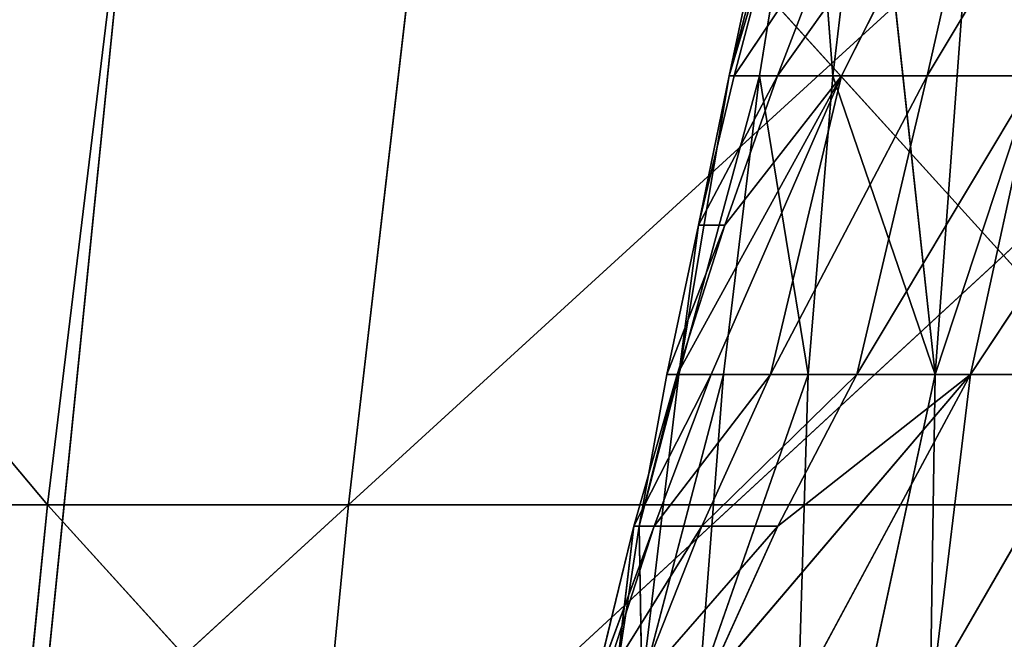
# Model space of a CAD drawing. Extents: x 204 to 284, y 75 to 194.
# Tile 539 of 656: x 235.563 to 236.717, y 131.496 to 132.222. Entities that reach past the tile are written whole.
import ezdxf

# ---------------------------------------------------------------- set-up
doc = ezdxf.new("R2010")
doc.units = 0
doc.header["$LTSCALE"] = 25.4
doc.layers.get('0').update_dxf_attribs({"color": 13, "linetype": 'CONTINUOUS'})

# ---------------------------------------------------------------- blocks, each defined once
blk = doc.blocks.new('BRAZOS-6948-8057_STL_1')
at = {"color": 9}
for p, q in [((33.6491, 57.3693, 113.3336), (31.6854, 59.7118, 111.5213)), ((33.6491, 57.3693, 113.3336), (31.6854, 59.7118, 111.5213)), ((33.9337, 59.7118, 112.1435), (33.6491, 57.3693, 113.3336)), ((33.9337, 59.7118, 112.1435), (33.6491, 57.3693, 113.3336)), ((34.2737, 59.7118, 47.7771), (34.0017, 57.3693, 46.584)), ((34.0017, 57.3693, 46.584), (36.565, 59.7118, 47.3391)), ((34.2737, 59.7118, 47.7771), (34.0017, 57.3693, 46.584)), ((34.0017, 57.3693, 46.584), (36.565, 59.7118, 47.3391)), ((35.7581, 56.5704, 116.3577), (33.5237, 59.0363, 114.7508)), ((35.7581, 56.5704, 116.3577), (33.5237, 59.0363, 114.7508)), ((33.5873, 56.5704, 44.0594), (36.2582, 59.0363, 44.7237)), ((33.5873, 56.5704, 44.0594), (36.2582, 59.0363, 44.7237)), ((33.5873, 56.5704, 44.0594), (33.8373, 59.0363, 45.1777)), ((33.5873, 56.5704, 44.0594), (33.8373, 59.0363, 45.1777)), ((33.6491, 57.3693, 113.3336), (31.3176, 57.3693, 112.6883)), ((33.6491, 57.3693, 113.3336), (31.3176, 57.3693, 112.6883)), ((31.3563, 54.9473, 46.1925), (34.0017, 57.3693, 46.584)), ((31.3563, 54.9473, 46.1925), (34.0017, 57.3693, 46.584)), ((31.6636, 57.3693, 47.2047), (34.0017, 57.3693, 46.584)), ((31.6636, 57.3693, 47.2047), (34.0017, 57.3693, 46.584)), ((33.6491, 57.3693, 113.3336), (33.4031, 54.9473, 114.3624)), ((33.6491, 57.3693, 113.3336), (33.4031, 54.9473, 114.3624)), ((36.0203, 57.3693, 113.8128), (33.6491, 57.3693, 113.3336)), ((36.0203, 57.3693, 113.8128), (33.6491, 57.3693, 113.3336)), ((35.8474, 54.9473, 114.8565), (33.6491, 57.3693, 113.3336)), ((35.8474, 54.9473, 114.8565), (33.6491, 57.3693, 113.3336)), ((34.0017, 57.3693, 46.584), (33.7666, 54.9473, 45.5527)), ((34.0017, 57.3693, 46.584), (33.7666, 54.9473, 45.5527)), ((34.0017, 57.3693, 46.584), (36.3778, 57.3693, 46.1299)), ((34.0017, 57.3693, 46.584), (36.3778, 57.3693, 46.1299))]:
    blk.add_line(p, q, dxfattribs=at)
at = {"color": 7}
for p, q in [((34.4477, 57.8721, 82.1936), (34.5249, 58.2334, 82.2489)), ((34.5415, 58.2334, 82.5397), (34.4477, 57.8721, 82.1936)), ((34.5415, 58.2334, 82.5397), (34.4477, 57.8721, 82.1936)), ((34.4477, 57.8721, 82.1936), (34.5249, 58.2334, 82.2489)), ((34.5415, 58.2334, 82.5397), (34.4833, 57.8721, 82.4888)), ((34.5415, 58.2334, 82.5397), (34.4833, 57.8721, 82.4888)), ((34.5046, 57.8721, 81.3943), (34.7614, 58.2334, 80.9692)), ((34.5046, 57.8721, 81.3943), (34.7614, 58.2334, 80.9692)), ((34.5415, 58.2334, 82.5397), (34.5694, 57.8721, 82.7948)), ((34.5415, 58.2334, 82.5397), (34.5694, 57.8721, 82.7948)), ((34.5694, 57.8721, 82.7948), (34.6124, 58.2334, 82.8431)), ((34.5694, 57.8721, 82.7948), (34.6124, 58.2334, 82.8431)), ((34.7614, 58.2334, 80.9692), (34.5795, 57.8721, 80.8659)), ((34.7614, 58.2334, 80.9692), (34.5795, 57.8721, 80.8659)), ((34.6124, 58.2334, 82.8431), (34.6891, 57.522, 83.06)), ((34.6124, 58.2334, 82.8431), (34.6891, 57.522, 83.06)), ((34.8961, 58.2334, 80.4627), (34.6798, 57.8721, 80.338)), ((34.6798, 57.8721, 80.338), (34.7614, 58.2334, 80.9692)), ((34.6798, 57.8721, 80.338), (34.7614, 58.2334, 80.9692)), ((34.8961, 58.2334, 80.4627), (34.6798, 57.8721, 80.338)), ((34.7415, 58.2334, 83.1413), (34.6891, 57.522, 83.06)), ((34.6891, 57.522, 83.06), (34.9235, 58.2334, 83.4166)), ((34.7415, 58.2334, 83.1413), (34.6891, 57.522, 83.06)), ((34.6891, 57.522, 83.06), (34.9235, 58.2334, 83.4166)), ((34.5005, 58.05, 81.9502), (34.4477, 57.8721, 82.1936)), ((34.5005, 58.05, 81.9502), (34.4477, 57.8721, 82.1936)), ((34.5005, 58.05, 81.9502), (34.4536, 57.8721, 81.9209)), ((34.5728, 58.05, 81.433), (34.4536, 57.8721, 81.9209)), ((34.5005, 58.05, 81.9502), (34.4536, 57.8721, 81.9209)), ((34.5728, 58.05, 81.433), (34.4536, 57.8721, 81.9209)), ((34.5046, 57.8721, 81.3943), (34.5728, 58.05, 81.433)), ((34.5046, 57.8721, 81.3943), (34.5728, 58.05, 81.433)), ((34.3867, 57.522, 81.3319), (34.5795, 57.8721, 80.8659)), ((34.3867, 57.522, 81.3319), (34.5795, 57.8721, 80.8659)), ((34.3887, 57.522, 82.1537), (34.4477, 57.8721, 82.1936)), ((34.4833, 57.8721, 82.4888), (34.3887, 57.522, 82.1537)), ((34.4833, 57.8721, 82.4888), (34.3887, 57.522, 82.1537)), ((34.3887, 57.522, 82.1537), (34.4477, 57.8721, 82.1936)), ((34.4536, 57.8721, 81.9209), (34.4118, 57.697, 81.8958)), ((34.4118, 57.697, 81.8958), (34.4477, 57.8721, 82.1936)), ((34.4118, 57.697, 81.8958), (34.4477, 57.8721, 82.1936)), ((34.5046, 57.8721, 81.3943), (34.4118, 57.697, 81.8958)), ((34.4536, 57.8721, 81.9209), (34.4118, 57.697, 81.8958)), ((34.5046, 57.8721, 81.3943), (34.4118, 57.697, 81.8958)), ((34.5795, 57.8721, 80.8659), (34.4266, 57.522, 80.7859)), ((34.5795, 57.8721, 80.8659), (34.4266, 57.522, 80.7859)), ((34.4833, 57.8721, 82.4888), (34.4412, 57.522, 82.4519)), ((34.4833, 57.8721, 82.4888), (34.4412, 57.522, 82.4519)), ((34.4427, 57.697, 81.3608), (34.5795, 57.8721, 80.8659)), ((34.4427, 57.697, 81.3608), (34.5795, 57.8721, 80.8659)), ((34.4427, 57.697, 81.3608), (34.5046, 57.8721, 81.3943)), ((34.4427, 57.697, 81.3608), (34.5046, 57.8721, 81.3943)), ((34.4536, 57.8721, 81.9209), (34.4477, 57.8721, 82.1936)), ((34.4536, 57.8721, 81.9209), (34.4477, 57.8721, 82.1936)), ((34.4833, 57.8721, 82.4888), (34.4477, 57.8721, 82.1936)), ((34.4833, 57.8721, 82.4888), (34.4477, 57.8721, 82.1936)), ((34.5046, 57.8721, 81.3943), (34.4536, 57.8721, 81.9209)), ((34.5046, 57.8721, 81.3943), (34.4536, 57.8721, 81.9209)), ((34.4833, 57.8721, 82.4888), (34.5694, 57.8721, 82.7948)), ((34.4833, 57.8721, 82.4888), (34.5694, 57.8721, 82.7948)), ((34.4833, 57.8721, 82.4888), (34.5403, 57.522, 82.7587)), ((34.4833, 57.8721, 82.4888), (34.5403, 57.522, 82.7587)), ((34.6798, 57.8721, 80.338), (34.4964, 57.522, 80.2395)), ((34.4964, 57.522, 80.2395), (34.5795, 57.8721, 80.8659)), ((34.4964, 57.522, 80.2395), (34.5795, 57.8721, 80.8659)), ((34.6798, 57.8721, 80.338), (34.4964, 57.522, 80.2395)), ((34.5795, 57.8721, 80.8659), (34.5046, 57.8721, 81.3943)), ((34.5795, 57.8721, 80.8659), (34.5046, 57.8721, 81.3943)), ((34.5694, 57.8721, 82.7948), (34.5403, 57.522, 82.7587)), ((34.5694, 57.8721, 82.7948), (34.5403, 57.522, 82.7587)), ((34.5694, 57.8721, 82.7948), (34.6891, 57.522, 83.06)), ((34.5694, 57.8721, 82.7948), (34.6891, 57.522, 83.06)), ((34.6798, 57.8721, 80.338), (34.5795, 57.8721, 80.8659)), ((34.6798, 57.8721, 80.338), (34.5795, 57.8721, 80.8659)), ((34.5974, 57.522, 79.6958), (34.8069, 57.8721, 79.8131)), ((34.5974, 57.522, 79.6958), (34.8069, 57.8721, 79.8131)), ((34.5974, 57.522, 79.6958), (34.6798, 57.8721, 80.338)), ((34.5974, 57.522, 79.6958), (34.6798, 57.8721, 80.338)), ((34.8069, 57.8721, 79.8131), (34.6798, 57.8721, 80.338)), ((34.8069, 57.8721, 79.8131), (34.6798, 57.8721, 80.338)), ((34.9618, 57.8721, 79.2938), (34.7307, 57.522, 79.1578)), ((34.7307, 57.522, 79.1578), (34.8069, 57.8721, 79.8131)), ((34.7307, 57.522, 79.1578), (34.8069, 57.8721, 79.8131)), ((34.9618, 57.8721, 79.2938), (34.7307, 57.522, 79.1578)), ((34.4118, 57.697, 81.8958), (34.3748, 57.522, 81.8748)), ((34.4427, 57.697, 81.3608), (34.3748, 57.522, 81.8748)), ((34.4118, 57.697, 81.8958), (34.3748, 57.522, 81.8748)), ((34.4427, 57.697, 81.3608), (34.3748, 57.522, 81.8748)), ((34.3867, 57.522, 81.3319), (34.4427, 57.697, 81.3608)), ((34.3867, 57.522, 81.3319), (34.4427, 57.697, 81.3608)), ((34.4118, 57.697, 81.8958), (34.3887, 57.522, 82.1537)), ((34.4118, 57.697, 81.8958), (34.3887, 57.522, 82.1537)), ((34.4427, 57.697, 81.3608), (34.4118, 57.697, 81.8958)), ((34.4427, 57.697, 81.3608), (34.4118, 57.697, 81.8958)), ((34.3361, 57.3444, 81.3075), (34.3867, 57.522, 81.3319)), ((34.4266, 57.522, 80.7859), (34.3361, 57.3444, 81.3075)), ((34.3361, 57.3444, 81.3075), (34.3867, 57.522, 81.3319)), ((34.4266, 57.522, 80.7859), (34.3361, 57.3444, 81.3075)), ((34.3748, 57.522, 81.8748), (34.3422, 57.3444, 81.8574)), ((34.3422, 57.3444, 81.8574), (34.3887, 57.522, 82.1537)), ((34.3422, 57.3444, 81.8574), (34.3887, 57.522, 82.1537)), ((34.3867, 57.522, 81.3319), (34.3422, 57.3444, 81.8574)), ((34.3748, 57.522, 81.8748), (34.3422, 57.3444, 81.8574)), ((34.3867, 57.522, 81.3319), (34.3422, 57.3444, 81.8574)), ((34.3456, 57.1573, 82.1274), (34.3887, 57.522, 82.1537)), ((34.4412, 57.522, 82.4519), (34.3456, 57.1573, 82.1274)), ((34.4412, 57.522, 82.4519), (34.3456, 57.1573, 82.1274)), ((34.3456, 57.1573, 82.1274), (34.3887, 57.522, 82.1537)), ((34.4964, 57.522, 80.2395), (34.36, 57.3444, 80.7537)), ((34.36, 57.3444, 80.7537), (34.4266, 57.522, 80.7859)), ((34.36, 57.3444, 80.7537), (34.4266, 57.522, 80.7859)), ((34.4964, 57.522, 80.2395), (34.36, 57.3444, 80.7537)), ((34.3748, 57.522, 81.8748), (34.3887, 57.522, 82.1537)), ((34.3748, 57.522, 81.8748), (34.3887, 57.522, 82.1537)), ((34.3867, 57.522, 81.3319), (34.3748, 57.522, 81.8748)), ((34.3867, 57.522, 81.3319), (34.3748, 57.522, 81.8748)), ((34.3867, 57.522, 81.3319), (34.4266, 57.522, 80.7859)), ((34.3867, 57.522, 81.3319), (34.4266, 57.522, 80.7859)), ((34.4412, 57.522, 82.4519), (34.3887, 57.522, 82.1537)), ((34.4412, 57.522, 82.4519), (34.3887, 57.522, 82.1537)), ((34.4412, 57.522, 82.4519), (34.413, 57.1573, 82.4271)), ((34.413, 57.1573, 82.4271), (34.5403, 57.522, 82.7587)), ((34.413, 57.1573, 82.4271), (34.5403, 57.522, 82.7587)), ((34.4412, 57.522, 82.4519), (34.413, 57.1573, 82.4271)), ((34.4158, 57.3444, 80.1991), (34.5974, 57.522, 79.6958)), ((34.4158, 57.3444, 80.1991), (34.5974, 57.522, 79.6958)), ((34.4158, 57.3444, 80.1991), (34.4964, 57.522, 80.2395)), ((34.4158, 57.3444, 80.1991), (34.4964, 57.522, 80.2395)), ((34.7307, 57.522, 79.1578), (34.4202, 57.1573, 79.604)), ((34.7307, 57.522, 79.1578), (34.4202, 57.1573, 79.604)), ((34.4964, 57.522, 80.2395), (34.4266, 57.522, 80.7859)), ((34.4964, 57.522, 80.2395), (34.4266, 57.522, 80.7859)), ((34.4412, 57.522, 82.4519), (34.5403, 57.522, 82.7587)), ((34.4412, 57.522, 82.4519), (34.5403, 57.522, 82.7587)), ((34.5974, 57.522, 79.6958), (34.4964, 57.522, 80.2395)), ((34.5974, 57.522, 79.6958), (34.4964, 57.522, 80.2395)), ((34.505, 57.3444, 79.6469), (34.7307, 57.522, 79.1578)), ((34.505, 57.3444, 79.6469), (34.7307, 57.522, 79.1578)), ((34.505, 57.3444, 79.6469), (34.5974, 57.522, 79.6958)), ((34.505, 57.3444, 79.6469), (34.5974, 57.522, 79.6958)), ((34.5403, 57.522, 82.7587), (34.5162, 56.719, 82.718)), ((34.5162, 56.719, 82.718), (34.6891, 57.522, 83.06)), ((34.5403, 57.522, 82.7587), (34.5162, 56.719, 82.718)), ((34.5162, 56.719, 82.718), (34.6891, 57.522, 83.06)), ((34.7307, 57.522, 79.1578), (34.5347, 57.1573, 79.0496)), ((34.7307, 57.522, 79.1578), (34.5347, 57.1573, 79.0496)), ((34.6891, 57.522, 83.06), (34.5403, 57.522, 82.7587)), ((34.6891, 57.522, 83.06), (34.5403, 57.522, 82.7587)), ((34.7307, 57.522, 79.1578), (34.5974, 57.522, 79.6958)), ((34.7307, 57.522, 79.1578), (34.5974, 57.522, 79.6958)), ((34.6891, 57.522, 83.06), (34.6771, 56.719, 83.0171)), ((34.6891, 57.522, 83.06), (34.6771, 56.719, 83.0171)), ((34.8972, 57.522, 78.6287), (34.6865, 57.1573, 78.5043)), ((34.6865, 57.1573, 78.5043), (34.7307, 57.522, 79.1578)), ((34.6865, 57.1573, 78.5043), (34.7307, 57.522, 79.1578)), ((34.8972, 57.522, 78.6287), (34.6865, 57.1573, 78.5043)), ((34.6891, 57.522, 83.06), (34.8833, 57.522, 83.3416)), ((34.6891, 57.522, 83.06), (34.8833, 57.522, 83.3416)), ((34.8972, 57.522, 78.6287), (34.7307, 57.522, 79.1578)), ((34.8972, 57.522, 78.6287), (34.7307, 57.522, 79.1578)), ((34.36, 57.3444, 80.7537), (34.2907, 57.1573, 81.2873)), ((34.2907, 57.1573, 81.2873), (34.3361, 57.3444, 81.3075)), ((34.2907, 57.1573, 81.2873), (34.3361, 57.3444, 81.3075)), ((34.36, 57.3444, 80.7537), (34.2907, 57.1573, 81.2873)), ((34.2995, 57.1573, 80.7263), (34.4158, 57.3444, 80.1991)), ((34.2995, 57.1573, 80.7263), (34.4158, 57.3444, 80.1991)), ((34.2995, 57.1573, 80.7263), (34.36, 57.3444, 80.7537)), ((34.2995, 57.1573, 80.7263), (34.36, 57.3444, 80.7537)), ((34.3422, 57.3444, 81.8574), (34.3139, 57.1573, 81.8436)), ((34.3361, 57.3444, 81.3075), (34.3139, 57.1573, 81.8436)), ((34.3422, 57.3444, 81.8574), (34.3139, 57.1573, 81.8436)), ((34.3361, 57.3444, 81.3075), (34.3139, 57.1573, 81.8436)), ((34.3361, 57.3444, 81.3075), (34.3422, 57.3444, 81.8574)), ((34.3361, 57.3444, 81.3075), (34.3422, 57.3444, 81.8574)), ((34.36, 57.3444, 80.7537), (34.3361, 57.3444, 81.3075)), ((34.36, 57.3444, 80.7537), (34.3361, 57.3444, 81.3075)), ((34.3421, 57.1573, 80.1641), (34.505, 57.3444, 79.6469)), ((34.3421, 57.1573, 80.1641), (34.505, 57.3444, 79.6469)), ((34.3421, 57.1573, 80.1641), (34.4158, 57.3444, 80.1991)), ((34.3421, 57.1573, 80.1641), (34.4158, 57.3444, 80.1991)), ((34.3422, 57.3444, 81.8574), (34.3456, 57.1573, 82.1274)), ((34.3422, 57.3444, 81.8574), (34.3456, 57.1573, 82.1274)), ((34.4158, 57.3444, 80.1991), (34.36, 57.3444, 80.7537)), ((34.4158, 57.3444, 80.1991), (34.36, 57.3444, 80.7537)), ((34.505, 57.3444, 79.6469), (34.4158, 57.3444, 80.1991)), ((34.505, 57.3444, 79.6469), (34.4158, 57.3444, 80.1991)), ((34.505, 57.3444, 79.6469), (34.4202, 57.1573, 79.604)), ((34.505, 57.3444, 79.6469), (34.4202, 57.1573, 79.604))]:
    blk.add_line(p, q, dxfattribs=at)
at = {"color": 9}
mesh = blk.add_polyface(dxfattribs=at)
corners = [(33.6491, 57.3693, 113.3336), (31.3176, 57.3693, 112.6883), (31.6854, 59.7118, 111.5213)]
mesh.append_faces([[corners[k] for k in face] for face in [(0, 1, 2)]], dxfattribs={"color": 9})
mesh = blk.add_polyface(dxfattribs=at)
corners = [(34.2737, 59.7118, 47.7771), (32.0191, 59.7118, 48.3755), (31.6636, 57.3693, 47.2047)]
mesh.append_faces([[corners[k] for k in face] for face in [(0, 1, 2)]], dxfattribs={"color": 9})
mesh = blk.add_polyface(dxfattribs=at)
corners = [(34.2737, 59.7118, 47.7771), (31.6636, 57.3693, 47.2047), (34.0017, 57.3693, 46.584)]
mesh.append_faces([[corners[k] for k in face] for face in [(0, 1, 2)]], dxfattribs={"color": 9})
mesh = blk.add_polyface(dxfattribs=at)
corners = [(33.9337, 59.7118, 112.1435), (33.6491, 57.3693, 113.3336), (31.6854, 59.7118, 111.5213)]
mesh.append_faces([[corners[k] for k in face] for face in [(0, 1, 2)]], dxfattribs={"color": 9})
mesh = blk.add_polyface(dxfattribs=at)
corners = [(36.0203, 57.3693, 113.8128), (33.6491, 57.3693, 113.3336), (33.9337, 59.7118, 112.1435)]
mesh.append_faces([[corners[k] for k in face] for face in [(0, 1, 2)]], dxfattribs={"color": 9})
mesh = blk.add_polyface(dxfattribs=at)
corners = [(36.2202, 59.7118, 112.6057), (36.0203, 57.3693, 113.8128), (33.9337, 59.7118, 112.1435)]
mesh.append_faces([[corners[k] for k in face] for face in [(0, 1, 2)]], dxfattribs={"color": 9})
mesh = blk.add_polyface(dxfattribs=at)
corners = [(36.565, 59.7118, 47.3391), (34.2737, 59.7118, 47.7771), (34.0017, 57.3693, 46.584)]
mesh.append_faces([[corners[k] for k in face] for face in [(0, 1, 2)]], dxfattribs={"color": 9})
mesh = blk.add_polyface(dxfattribs=at)
corners = [(36.565, 59.7118, 47.3391), (34.0017, 57.3693, 46.584), (36.3778, 57.3693, 46.1299)]
mesh.append_faces([[corners[k] for k in face] for face in [(0, 1, 2)]], dxfattribs={"color": 9})
mesh = blk.add_polyface(dxfattribs=at)
corners = [(33.8373, 59.0363, 45.1777), (33.5873, 56.5704, 44.0594), (31.1269, 56.5704, 44.6993)]
mesh.append_faces([[corners[k] for k in face] for face in [(0, 1, 2)]], dxfattribs={"color": 9})
mesh = blk.add_polyface(dxfattribs=at)
corners = [(33.8373, 59.0363, 45.1777), (31.1269, 56.5704, 44.6993), (31.4534, 59.0363, 45.7976)]
mesh.append_faces([[corners[k] for k in face] for face in [(0, 1, 2)]], dxfattribs={"color": 9})
mesh = blk.add_polyface(dxfattribs=at)
corners = [(35.7581, 56.5704, 116.3577), (33.5237, 59.0363, 114.7508), (33.2637, 56.5704, 115.8667)]
mesh.append_faces([[corners[k] for k in face] for face in [(0, 1, 2)]], dxfattribs={"color": 9})
mesh = blk.add_polyface(dxfattribs=at)
corners = [(35.9404, 59.0363, 115.2266), (33.5237, 59.0363, 114.7508), (35.7581, 56.5704, 116.3577)]
mesh.append_faces([[corners[k] for k in face] for face in [(0, 1, 2)]], dxfattribs={"color": 9})
mesh = blk.add_polyface(dxfattribs=at)
corners = [(36.2582, 59.0363, 44.7237), (36.0861, 56.5704, 43.5909), (33.5873, 56.5704, 44.0594)]
mesh.append_faces([[corners[k] for k in face] for face in [(0, 1, 2)]], dxfattribs={"color": 9})
mesh = blk.add_polyface(dxfattribs=at)
corners = [(36.2582, 59.0363, 44.7237), (33.5873, 56.5704, 44.0594), (33.8373, 59.0363, 45.1777)]
mesh.append_faces([[corners[k] for k in face] for face in [(0, 1, 2)]], dxfattribs={"color": 9})
at = {"color": 7}
mesh = blk.add_polyface(dxfattribs=at)
corners = [(34.5249, 58.2334, 82.2489), (34.5005, 58.05, 81.9502), (34.4477, 57.8721, 82.1936)]
mesh.append_faces([[corners[k] for k in face] for face in [(0, 1, 2)]], dxfattribs={"color": 7})
mesh = blk.add_polyface(dxfattribs=at)
corners = [(34.5415, 58.2334, 82.5397), (34.4477, 57.8721, 82.1936), (34.4833, 57.8721, 82.4888)]
mesh.append_faces([[corners[k] for k in face] for face in [(0, 1, 2)]], dxfattribs={"color": 7})
mesh = blk.add_polyface(dxfattribs=at)
corners = [(34.5249, 58.2334, 82.2489), (34.4477, 57.8721, 82.1936), (34.5415, 58.2334, 82.5397)]
mesh.append_faces([[corners[k] for k in face] for face in [(0, 1, 2)]], dxfattribs={"color": 7})
mesh = blk.add_polyface(dxfattribs=at)
corners = [(34.5415, 58.2334, 82.5397), (34.4833, 57.8721, 82.4888), (34.5694, 57.8721, 82.7948)]
mesh.append_faces([[corners[k] for k in face] for face in [(0, 1, 2)]], dxfattribs={"color": 7})
mesh = blk.add_polyface(dxfattribs=at)
corners = [(34.7614, 58.2334, 80.9692), (34.5795, 57.8721, 80.8659), (34.5046, 57.8721, 81.3943)]
mesh.append_faces([[corners[k] for k in face] for face in [(0, 1, 2)]], dxfattribs={"color": 7})
mesh = blk.add_polyface(dxfattribs=at)
corners = [(34.7614, 58.2334, 80.9692), (34.5046, 57.8721, 81.3943), (34.5728, 58.05, 81.433)]
mesh.append_faces([[corners[k] for k in face] for face in [(0, 1, 2)]], dxfattribs={"color": 7})
mesh = blk.add_polyface(dxfattribs=at)
corners = [(34.5415, 58.2334, 82.5397), (34.5694, 57.8721, 82.7948), (34.6124, 58.2334, 82.8431)]
mesh.append_faces([[corners[k] for k in face] for face in [(0, 1, 2)]], dxfattribs={"color": 7})
mesh = blk.add_polyface(dxfattribs=at)
corners = [(34.6124, 58.2334, 82.8431), (34.5694, 57.8721, 82.7948), (34.6891, 57.522, 83.06)]
mesh.append_faces([[corners[k] for k in face] for face in [(0, 1, 2)]], dxfattribs={"color": 7})
mesh = blk.add_polyface(dxfattribs=at)
corners = [(34.7614, 58.2334, 80.9692), (34.6798, 57.8721, 80.338), (34.5795, 57.8721, 80.8659)]
mesh.append_faces([[corners[k] for k in face] for face in [(0, 1, 2)]], dxfattribs={"color": 7})
mesh = blk.add_polyface(dxfattribs=at)
corners = [(34.6124, 58.2334, 82.8431), (34.6891, 57.522, 83.06), (34.7415, 58.2334, 83.1413)]
mesh.append_faces([[corners[k] for k in face] for face in [(0, 1, 2)]], dxfattribs={"color": 7})
mesh = blk.add_polyface(dxfattribs=at)
corners = [(34.8961, 58.2334, 80.4627), (34.6798, 57.8721, 80.338), (34.7614, 58.2334, 80.9692)]
mesh.append_faces([[corners[k] for k in face] for face in [(0, 1, 2)]], dxfattribs={"color": 7})
mesh = blk.add_polyface(dxfattribs=at)
corners = [(34.8961, 58.2334, 80.4627), (34.8069, 57.8721, 79.8131), (34.6798, 57.8721, 80.338)]
mesh.append_faces([[corners[k] for k in face] for face in [(0, 1, 2)]], dxfattribs={"color": 7})
mesh = blk.add_polyface(dxfattribs=at)
corners = [(34.7415, 58.2334, 83.1413), (34.6891, 57.522, 83.06), (34.9235, 58.2334, 83.4166)]
mesh.append_faces([[corners[k] for k in face] for face in [(0, 1, 2)]], dxfattribs={"color": 7})
mesh = blk.add_polyface(dxfattribs=at)
corners = [(34.9235, 58.2334, 83.4166), (34.6891, 57.522, 83.06), (34.8833, 57.522, 83.3416)]
mesh.append_faces([[corners[k] for k in face] for face in [(0, 1, 2)]], dxfattribs={"color": 7})
mesh = blk.add_polyface(dxfattribs=at)
corners = [(34.5005, 58.05, 81.9502), (34.4536, 57.8721, 81.9209), (34.4477, 57.8721, 82.1936)]
mesh.append_faces([[corners[k] for k in face] for face in [(0, 1, 2)]], dxfattribs={"color": 7})
mesh = blk.add_polyface(dxfattribs=at)
corners = [(34.5728, 58.05, 81.433), (34.4536, 57.8721, 81.9209), (34.5005, 58.05, 81.9502)]
mesh.append_faces([[corners[k] for k in face] for face in [(0, 1, 2)]], dxfattribs={"color": 7})
mesh = blk.add_polyface(dxfattribs=at)
corners = [(34.5728, 58.05, 81.433), (34.5046, 57.8721, 81.3943), (34.4536, 57.8721, 81.9209)]
mesh.append_faces([[corners[k] for k in face] for face in [(0, 1, 2)]], dxfattribs={"color": 7})
mesh = blk.add_polyface(dxfattribs=at)
corners = [(34.5795, 57.8721, 80.8659), (34.4266, 57.522, 80.7859), (34.3867, 57.522, 81.3319)]
mesh.append_faces([[corners[k] for k in face] for face in [(0, 1, 2)]], dxfattribs={"color": 7})
mesh = blk.add_polyface(dxfattribs=at)
corners = [(34.5795, 57.8721, 80.8659), (34.3867, 57.522, 81.3319), (34.4427, 57.697, 81.3608)]
mesh.append_faces([[corners[k] for k in face] for face in [(0, 1, 2)]], dxfattribs={"color": 7})
mesh = blk.add_polyface(dxfattribs=at)
corners = [(34.4477, 57.8721, 82.1936), (34.4118, 57.697, 81.8958), (34.3887, 57.522, 82.1537)]
mesh.append_faces([[corners[k] for k in face] for face in [(0, 1, 2)]], dxfattribs={"color": 7})
mesh = blk.add_polyface(dxfattribs=at)
corners = [(34.4833, 57.8721, 82.4888), (34.3887, 57.522, 82.1537), (34.4412, 57.522, 82.4519)]
mesh.append_faces([[corners[k] for k in face] for face in [(0, 1, 2)]], dxfattribs={"color": 7})
mesh = blk.add_polyface(dxfattribs=at)
corners = [(34.4477, 57.8721, 82.1936), (34.3887, 57.522, 82.1537), (34.4833, 57.8721, 82.4888)]
mesh.append_faces([[corners[k] for k in face] for face in [(0, 1, 2)]], dxfattribs={"color": 7})
mesh = blk.add_polyface(dxfattribs=at)
corners = [(34.4536, 57.8721, 81.9209), (34.4118, 57.697, 81.8958), (34.4477, 57.8721, 82.1936)]
mesh.append_faces([[corners[k] for k in face] for face in [(0, 1, 2)]], dxfattribs={"color": 7})
mesh = blk.add_polyface(dxfattribs=at)
corners = [(34.5046, 57.8721, 81.3943), (34.4118, 57.697, 81.8958), (34.4536, 57.8721, 81.9209)]
mesh.append_faces([[corners[k] for k in face] for face in [(0, 1, 2)]], dxfattribs={"color": 7})
mesh = blk.add_polyface(dxfattribs=at)
corners = [(34.5046, 57.8721, 81.3943), (34.4427, 57.697, 81.3608), (34.4118, 57.697, 81.8958)]
mesh.append_faces([[corners[k] for k in face] for face in [(0, 1, 2)]], dxfattribs={"color": 7})
mesh = blk.add_polyface(dxfattribs=at)
corners = [(34.5795, 57.8721, 80.8659), (34.4964, 57.522, 80.2395), (34.4266, 57.522, 80.7859)]
mesh.append_faces([[corners[k] for k in face] for face in [(0, 1, 2)]], dxfattribs={"color": 7})
mesh = blk.add_polyface(dxfattribs=at)
corners = [(34.4833, 57.8721, 82.4888), (34.4412, 57.522, 82.4519), (34.5403, 57.522, 82.7587)]
mesh.append_faces([[corners[k] for k in face] for face in [(0, 1, 2)]], dxfattribs={"color": 7})
mesh = blk.add_polyface(dxfattribs=at)
corners = [(34.5795, 57.8721, 80.8659), (34.4427, 57.697, 81.3608), (34.5046, 57.8721, 81.3943)]
mesh.append_faces([[corners[k] for k in face] for face in [(0, 1, 2)]], dxfattribs={"color": 7})
mesh = blk.add_polyface(dxfattribs=at)
corners = [(34.4833, 57.8721, 82.4888), (34.5403, 57.522, 82.7587), (34.5694, 57.8721, 82.7948)]
mesh.append_faces([[corners[k] for k in face] for face in [(0, 1, 2)]], dxfattribs={"color": 7})
mesh = blk.add_polyface(dxfattribs=at)
corners = [(34.6798, 57.8721, 80.338), (34.4964, 57.522, 80.2395), (34.5795, 57.8721, 80.8659)]
mesh.append_faces([[corners[k] for k in face] for face in [(0, 1, 2)]], dxfattribs={"color": 7})
mesh = blk.add_polyface(dxfattribs=at)
corners = [(34.6798, 57.8721, 80.338), (34.5974, 57.522, 79.6958), (34.4964, 57.522, 80.2395)]
mesh.append_faces([[corners[k] for k in face] for face in [(0, 1, 2)]], dxfattribs={"color": 7})
mesh = blk.add_polyface(dxfattribs=at)
corners = [(34.5694, 57.8721, 82.7948), (34.5403, 57.522, 82.7587), (34.6891, 57.522, 83.06)]
mesh.append_faces([[corners[k] for k in face] for face in [(0, 1, 2)]], dxfattribs={"color": 7})
mesh = blk.add_polyface(dxfattribs=at)
corners = [(34.8069, 57.8721, 79.8131), (34.7307, 57.522, 79.1578), (34.5974, 57.522, 79.6958)]
mesh.append_faces([[corners[k] for k in face] for face in [(0, 1, 2)]], dxfattribs={"color": 7})
mesh = blk.add_polyface(dxfattribs=at)
corners = [(34.8069, 57.8721, 79.8131), (34.5974, 57.522, 79.6958), (34.6798, 57.8721, 80.338)]
mesh.append_faces([[corners[k] for k in face] for face in [(0, 1, 2)]], dxfattribs={"color": 7})
mesh = blk.add_polyface(dxfattribs=at)
corners = [(34.9618, 57.8721, 79.2938), (34.7307, 57.522, 79.1578), (34.8069, 57.8721, 79.8131)]
mesh.append_faces([[corners[k] for k in face] for face in [(0, 1, 2)]], dxfattribs={"color": 7})
mesh = blk.add_polyface(dxfattribs=at)
corners = [(34.9618, 57.8721, 79.2938), (34.8972, 57.522, 78.6287), (34.7307, 57.522, 79.1578)]
mesh.append_faces([[corners[k] for k in face] for face in [(0, 1, 2)]], dxfattribs={"color": 7})
mesh = blk.add_polyface(dxfattribs=at)
corners = [(34.4118, 57.697, 81.8958), (34.3748, 57.522, 81.8748), (34.3887, 57.522, 82.1537)]
mesh.append_faces([[corners[k] for k in face] for face in [(0, 1, 2)]], dxfattribs={"color": 7})
mesh = blk.add_polyface(dxfattribs=at)
corners = [(34.4427, 57.697, 81.3608), (34.3748, 57.522, 81.8748), (34.4118, 57.697, 81.8958)]
mesh.append_faces([[corners[k] for k in face] for face in [(0, 1, 2)]], dxfattribs={"color": 7})
mesh = blk.add_polyface(dxfattribs=at)
corners = [(34.4427, 57.697, 81.3608), (34.3867, 57.522, 81.3319), (34.3748, 57.522, 81.8748)]
mesh.append_faces([[corners[k] for k in face] for face in [(0, 1, 2)]], dxfattribs={"color": 7})
mesh = blk.add_polyface(dxfattribs=at)
corners = [(34.4266, 57.522, 80.7859), (34.3361, 57.3444, 81.3075), (34.3867, 57.522, 81.3319)]
mesh.append_faces([[corners[k] for k in face] for face in [(0, 1, 2)]], dxfattribs={"color": 7})
mesh = blk.add_polyface(dxfattribs=at)
corners = [(34.3867, 57.522, 81.3319), (34.3361, 57.3444, 81.3075), (34.3422, 57.3444, 81.8574)]
mesh.append_faces([[corners[k] for k in face] for face in [(0, 1, 2)]], dxfattribs={"color": 7})
mesh = blk.add_polyface(dxfattribs=at)
corners = [(34.4266, 57.522, 80.7859), (34.36, 57.3444, 80.7537), (34.3361, 57.3444, 81.3075)]
mesh.append_faces([[corners[k] for k in face] for face in [(0, 1, 2)]], dxfattribs={"color": 7})
mesh = blk.add_polyface(dxfattribs=at)
corners = [(34.3748, 57.522, 81.8748), (34.3422, 57.3444, 81.8574), (34.3887, 57.522, 82.1537)]
mesh.append_faces([[corners[k] for k in face] for face in [(0, 1, 2)]], dxfattribs={"color": 7})
mesh = blk.add_polyface(dxfattribs=at)
corners = [(34.3887, 57.522, 82.1537), (34.3422, 57.3444, 81.8574), (34.3456, 57.1573, 82.1274)]
mesh.append_faces([[corners[k] for k in face] for face in [(0, 1, 2)]], dxfattribs={"color": 7})
mesh = blk.add_polyface(dxfattribs=at)
corners = [(34.3867, 57.522, 81.3319), (34.3422, 57.3444, 81.8574), (34.3748, 57.522, 81.8748)]
mesh.append_faces([[corners[k] for k in face] for face in [(0, 1, 2)]], dxfattribs={"color": 7})
mesh = blk.add_polyface(dxfattribs=at)
corners = [(34.4412, 57.522, 82.4519), (34.3456, 57.1573, 82.1274), (34.413, 57.1573, 82.4271)]
mesh.append_faces([[corners[k] for k in face] for face in [(0, 1, 2)]], dxfattribs={"color": 7})
mesh = blk.add_polyface(dxfattribs=at)
corners = [(34.3887, 57.522, 82.1537), (34.3456, 57.1573, 82.1274), (34.4412, 57.522, 82.4519)]
mesh.append_faces([[corners[k] for k in face] for face in [(0, 1, 2)]], dxfattribs={"color": 7})
mesh = blk.add_polyface(dxfattribs=at)
corners = [(34.4964, 57.522, 80.2395), (34.36, 57.3444, 80.7537), (34.4266, 57.522, 80.7859)]
mesh.append_faces([[corners[k] for k in face] for face in [(0, 1, 2)]], dxfattribs={"color": 7})
mesh = blk.add_polyface(dxfattribs=at)
corners = [(34.4964, 57.522, 80.2395), (34.4158, 57.3444, 80.1991), (34.36, 57.3444, 80.7537)]
mesh.append_faces([[corners[k] for k in face] for face in [(0, 1, 2)]], dxfattribs={"color": 7})
mesh = blk.add_polyface(dxfattribs=at)
corners = [(34.4412, 57.522, 82.4519), (34.413, 57.1573, 82.4271), (34.5403, 57.522, 82.7587)]
mesh.append_faces([[corners[k] for k in face] for face in [(0, 1, 2)]], dxfattribs={"color": 7})
mesh = blk.add_polyface(dxfattribs=at)
corners = [(34.5403, 57.522, 82.7587), (34.413, 57.1573, 82.4271), (34.5162, 56.719, 82.718)]
mesh.append_faces([[corners[k] for k in face] for face in [(0, 1, 2)]], dxfattribs={"color": 7})
mesh = blk.add_polyface(dxfattribs=at)
corners = [(34.5974, 57.522, 79.6958), (34.505, 57.3444, 79.6469), (34.4158, 57.3444, 80.1991)]
mesh.append_faces([[corners[k] for k in face] for face in [(0, 1, 2)]], dxfattribs={"color": 7})
mesh = blk.add_polyface(dxfattribs=at)
corners = [(34.5974, 57.522, 79.6958), (34.4158, 57.3444, 80.1991), (34.4964, 57.522, 80.2395)]
mesh.append_faces([[corners[k] for k in face] for face in [(0, 1, 2)]], dxfattribs={"color": 7})
mesh = blk.add_polyface(dxfattribs=at)
corners = [(34.7307, 57.522, 79.1578), (34.4202, 57.1573, 79.604), (34.505, 57.3444, 79.6469)]
mesh.append_faces([[corners[k] for k in face] for face in [(0, 1, 2)]], dxfattribs={"color": 7})
mesh = blk.add_polyface(dxfattribs=at)
corners = [(34.7307, 57.522, 79.1578), (34.5347, 57.1573, 79.0496), (34.4202, 57.1573, 79.604)]
mesh.append_faces([[corners[k] for k in face] for face in [(0, 1, 2)]], dxfattribs={"color": 7})
mesh = blk.add_polyface(dxfattribs=at)
corners = [(34.7307, 57.522, 79.1578), (34.505, 57.3444, 79.6469), (34.5974, 57.522, 79.6958)]
mesh.append_faces([[corners[k] for k in face] for face in [(0, 1, 2)]], dxfattribs={"color": 7})
mesh = blk.add_polyface(dxfattribs=at)
corners = [(34.5403, 57.522, 82.7587), (34.5162, 56.719, 82.718), (34.6891, 57.522, 83.06)]
mesh.append_faces([[corners[k] for k in face] for face in [(0, 1, 2)]], dxfattribs={"color": 7})
mesh = blk.add_polyface(dxfattribs=at)
corners = [(34.6891, 57.522, 83.06), (34.5162, 56.719, 82.718), (34.6771, 56.719, 83.0171)]
mesh.append_faces([[corners[k] for k in face] for face in [(0, 1, 2)]], dxfattribs={"color": 7})
mesh = blk.add_polyface(dxfattribs=at)
corners = [(34.7307, 57.522, 79.1578), (34.6865, 57.1573, 78.5043), (34.5347, 57.1573, 79.0496)]
mesh.append_faces([[corners[k] for k in face] for face in [(0, 1, 2)]], dxfattribs={"color": 7})
mesh = blk.add_polyface(dxfattribs=at)
corners = [(34.6891, 57.522, 83.06), (34.6771, 56.719, 83.0171), (34.8833, 57.522, 83.3416)]
mesh.append_faces([[corners[k] for k in face] for face in [(0, 1, 2)]], dxfattribs={"color": 7})
mesh = blk.add_polyface(dxfattribs=at)
corners = [(34.8833, 57.522, 83.3416), (34.6771, 56.719, 83.0171), (34.8766, 56.719, 83.2993)]
mesh.append_faces([[corners[k] for k in face] for face in [(0, 1, 2)]], dxfattribs={"color": 7})
mesh = blk.add_polyface(dxfattribs=at)
corners = [(34.8972, 57.522, 78.6287), (34.6865, 57.1573, 78.5043), (34.7307, 57.522, 79.1578)]
mesh.append_faces([[corners[k] for k in face] for face in [(0, 1, 2)]], dxfattribs={"color": 7})
mesh = blk.add_polyface(dxfattribs=at)
corners = [(34.8972, 57.522, 78.6287), (34.8761, 57.1573, 77.9716), (34.6865, 57.1573, 78.5043)]
mesh.append_faces([[corners[k] for k in face] for face in [(0, 1, 2)]], dxfattribs={"color": 7})
at = {"color": 9}
mesh = blk.add_polyface(dxfattribs=at)
corners = [(33.6491, 57.3693, 113.3336), (33.4031, 54.9473, 114.3624), (31.3176, 57.3693, 112.6883)]
mesh.append_faces([[corners[k] for k in face] for face in [(0, 1, 2)]], dxfattribs={"color": 9})
mesh = blk.add_polyface(dxfattribs=at)
corners = [(34.0017, 57.3693, 46.584), (31.6636, 57.3693, 47.2047), (31.3563, 54.9473, 46.1925)]
mesh.append_faces([[corners[k] for k in face] for face in [(0, 1, 2)]], dxfattribs={"color": 9})
mesh = blk.add_polyface(dxfattribs=at)
corners = [(34.0017, 57.3693, 46.584), (31.3563, 54.9473, 46.1925), (33.7666, 54.9473, 45.5527)]
mesh.append_faces([[corners[k] for k in face] for face in [(0, 1, 2)]], dxfattribs={"color": 9})
mesh = blk.add_polyface(dxfattribs=at)
corners = [(35.8474, 54.9473, 114.8565), (33.4031, 54.9473, 114.3624), (33.6491, 57.3693, 113.3336)]
mesh.append_faces([[corners[k] for k in face] for face in [(0, 1, 2)]], dxfattribs={"color": 9})
mesh = blk.add_polyface(dxfattribs=at)
corners = [(36.0203, 57.3693, 113.8128), (35.8474, 54.9473, 114.8565), (33.6491, 57.3693, 113.3336)]
mesh.append_faces([[corners[k] for k in face] for face in [(0, 1, 2)]], dxfattribs={"color": 9})
mesh = blk.add_polyface(dxfattribs=at)
corners = [(36.3778, 57.3693, 46.1299), (34.0017, 57.3693, 46.584), (33.7666, 54.9473, 45.5527)]
mesh.append_faces([[corners[k] for k in face] for face in [(0, 1, 2)]], dxfattribs={"color": 9})
mesh = blk.add_polyface(dxfattribs=at)
corners = [(36.3778, 57.3693, 46.1299), (33.7666, 54.9473, 45.5527), (36.216, 54.9473, 45.0845)]
mesh.append_faces([[corners[k] for k in face] for face in [(0, 1, 2)]], dxfattribs={"color": 9})
at = {"color": 7}
mesh = blk.add_polyface(dxfattribs=at)
corners = [(34.36, 57.3444, 80.7537), (34.2907, 57.1573, 81.2873), (34.3361, 57.3444, 81.3075)]
mesh.append_faces([[corners[k] for k in face] for face in [(0, 1, 2)]], dxfattribs={"color": 7})
mesh = blk.add_polyface(dxfattribs=at)
corners = [(34.3361, 57.3444, 81.3075), (34.2907, 57.1573, 81.2873), (34.3139, 57.1573, 81.8436)]
mesh.append_faces([[corners[k] for k in face] for face in [(0, 1, 2)]], dxfattribs={"color": 7})
mesh = blk.add_polyface(dxfattribs=at)
corners = [(34.36, 57.3444, 80.7537), (34.2995, 57.1573, 80.7263), (34.2907, 57.1573, 81.2873)]
mesh.append_faces([[corners[k] for k in face] for face in [(0, 1, 2)]], dxfattribs={"color": 7})
mesh = blk.add_polyface(dxfattribs=at)
corners = [(34.4158, 57.3444, 80.1991), (34.3421, 57.1573, 80.1641), (34.2995, 57.1573, 80.7263)]
mesh.append_faces([[corners[k] for k in face] for face in [(0, 1, 2)]], dxfattribs={"color": 7})
mesh = blk.add_polyface(dxfattribs=at)
corners = [(34.4158, 57.3444, 80.1991), (34.2995, 57.1573, 80.7263), (34.36, 57.3444, 80.7537)]
mesh.append_faces([[corners[k] for k in face] for face in [(0, 1, 2)]], dxfattribs={"color": 7})
mesh = blk.add_polyface(dxfattribs=at)
corners = [(34.3422, 57.3444, 81.8574), (34.3139, 57.1573, 81.8436), (34.3456, 57.1573, 82.1274)]
mesh.append_faces([[corners[k] for k in face] for face in [(0, 1, 2)]], dxfattribs={"color": 7})
mesh = blk.add_polyface(dxfattribs=at)
corners = [(34.3361, 57.3444, 81.3075), (34.3139, 57.1573, 81.8436), (34.3422, 57.3444, 81.8574)]
mesh.append_faces([[corners[k] for k in face] for face in [(0, 1, 2)]], dxfattribs={"color": 7})
mesh = blk.add_polyface(dxfattribs=at)
corners = [(34.505, 57.3444, 79.6469), (34.4202, 57.1573, 79.604), (34.3421, 57.1573, 80.1641)]
mesh.append_faces([[corners[k] for k in face] for face in [(0, 1, 2)]], dxfattribs={"color": 7})
mesh = blk.add_polyface(dxfattribs=at)
corners = [(34.505, 57.3444, 79.6469), (34.3421, 57.1573, 80.1641), (34.4158, 57.3444, 80.1991)]
mesh.append_faces([[corners[k] for k in face] for face in [(0, 1, 2)]], dxfattribs={"color": 7})

msp = doc.modelspace()

# ---------------------------------------------------------------- block references
at = {"color": 0}
msp.add_blockref('BRAZOS-6948-8057_STL_1', (201.9468, 74.2844, -45.6405), dxfattribs=at)

doc.saveas('drawing.dxf')
